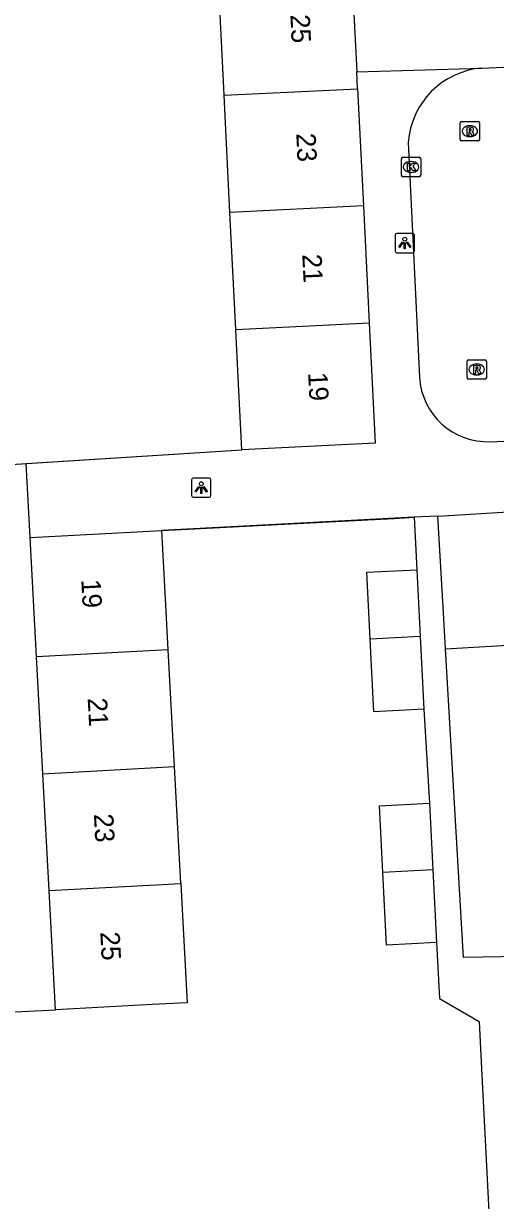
# Model space of a CAD drawing. Extents: x 161084 to 161928, y 385355 to 386522.
# Drawn here: x 161711.9 to 161736.3, y 385901.9 to 385962.6 of the extents above; entities that cross this region are included whole.
import ezdxf

# ---------------------------------------------------------------- set-up
doc = ezdxf.new("R2010")
doc.units = 0
for name, color, linetype in [('IMGEO_Kolk', 7, 'Continuous'), ('IMGEO_Lichtpunt', 7, 'Continuous'), ('IMGEO_Muur', 7, 'Continuous'), ('IMGEO_Pand', 7, 'Continuous'), ('IMGEO_Pand_nummerreeks', 7, 'Continuous'), ('IMGEO_Rijbaan_lokaal_open', 7, 'Continuous'), ('IMGEO_Rioolput', 7, 'Continuous'), ('IMGEO_Voetpad_open', 7, 'Continuous')]:
    doc.layers.add(name, color=color, linetype=linetype)

msp = doc.modelspace()

# ---------------------------------------------------------------- linework, layer by layer
at = {"layer": 'IMGEO_Kolk'}
for p, q in [((161731.426, 385954.752), (161731.426, 385955.604)), ((161731.501, 385955.678), (161732.353, 385955.678)), ((161731.914, 385955.458), (161731.939, 385955.458)), ((161732.427, 385955.604), (161732.427, 385954.752)), ((161732.353, 385954.678), (161731.501, 385954.678)), ((161731.937, 385954.898), (161731.912, 385954.898))]:
    msp.add_line(p, q, dxfattribs=at)
for points in [[(161731.426, 385954.752), (161731.426, 385955.604)], [(161731.501, 385955.678), (161732.353, 385955.678)], [(161731.747, 385955.378), (161731.87, 385955.378), (161731.87, 385955.227), (161732, 385955.378), (161732.164, 385955.378), (161732.018, 385955.227), (161732.171, 385954.978), (161732.019, 385954.978), (161731.934, 385955.142), (161731.87, 385955.075), (161731.87, 385954.978), (161731.747, 385954.978), (161731.747, 385955.378)], [(161732.427, 385955.604), (161732.427, 385954.752)], [(161732.353, 385954.678), (161731.501, 385954.678)]]:
    msp.add_lwpolyline(points, dxfattribs=at)
for centre, start, end in [((161731.503, 385955.602), 91.55205, 178.44795), ((161731.503, 385955.602), 91.55205, 178.44795), ((161732.351, 385955.602), 1.55205, 88.44795), ((161732.351, 385955.602), 1.55205, 88.44795), ((161731.503, 385954.754), 181.55205, 268.44795), ((161731.503, 385954.754), 181.55205, 268.44795), ((161732.351, 385954.754), 271.55205, 358.44795), ((161732.351, 385954.754), 271.55205, 358.44795)]:
    msp.add_arc(centre, 0.0765, start, end, dxfattribs=at)
for centre, major_axis, ratio, start_param, end_param in [((161731.913, 385955.178), (-0.387, 0.002), 0.722429, 4.712389, 7.853982), ((161731.938, 385955.178), (-0.39, 0.002), 0.717154, 1.570796, 4.712389)]:
    msp.add_ellipse(centre, major_axis=major_axis, ratio=ratio, start_param=start_param, end_param=end_param, dxfattribs=at)
at = {"layer": 'IMGEO_Lichtpunt'}
for p, q in [((161731.103, 385951.657), (161731.103, 385950.85)), ((161731.103, 385951.657), (161731.103, 385950.85)), ((161732.005, 385951.752), (161731.197, 385951.752)), ((161732.005, 385951.752), (161731.197, 385951.752)), ((161732.099, 385950.85), (161732.099, 385951.657)), ((161732.099, 385950.85), (161732.099, 385951.657)), ((161731.197, 385950.756), (161732.005, 385950.756)), ((161731.197, 385950.756), (161732.005, 385950.756)), ((161720.598, 385939.038), (161720.598, 385938.231)), ((161720.598, 385939.038), (161720.598, 385938.231)), ((161721.5, 385939.133), (161720.692, 385939.133)), ((161721.5, 385939.133), (161720.692, 385939.133)), ((161721.594, 385938.231), (161721.594, 385939.038)), ((161721.594, 385938.231), (161721.594, 385939.038)), ((161720.692, 385938.137), (161721.5, 385938.137)), ((161720.692, 385938.137), (161721.5, 385938.137))]:
    msp.add_line(p, q, dxfattribs=at)
for points in [[(161731.477, 385951.321), (161731.516, 385951.293), (161731.328, 385951.031), (161731.29, 385951.058), (161731.477, 385951.321)], [(161731.579, 385951.273), (161731.626, 385951.273), (161731.626, 385950.951), (161731.579, 385950.951), (161731.579, 385951.273)], [(161731.689, 385951.293), (161731.727, 385951.32), (161731.914, 385951.058), (161731.875, 385951.03), (161731.689, 385951.293)], [(161720.972, 385938.702), (161721.011, 385938.674), (161720.823, 385938.412), (161720.785, 385938.439), (161720.972, 385938.702)], [(161721.074, 385938.654), (161721.121, 385938.654), (161721.121, 385938.332), (161721.074, 385938.332), (161721.074, 385938.654)], [(161721.184, 385938.674), (161721.222, 385938.701), (161721.409, 385938.439), (161721.37, 385938.411), (161721.184, 385938.674)]]:
    msp.add_lwpolyline(points, dxfattribs=at)
for centre in [(161731.602, 385951.455), (161721.097, 385938.836)]:
    msp.add_circle(centre, 0.0994, dxfattribs=at)
for centre, start, end in [((161731.197, 385951.657), 90, 180), ((161731.197, 385951.657), 90, 180), ((161732.005, 385951.657), 0, 90), ((161732.005, 385951.657), 0, 90), ((161731.197, 385950.85), 180, 270), ((161731.197, 385950.85), 180, 270), ((161732.005, 385950.85), 270, 0), ((161732.005, 385950.85), 270, 360), ((161720.692, 385939.038), 90, 180), ((161720.692, 385939.038), 90, 180), ((161721.5, 385939.038), 0, 90), ((161721.5, 385939.038), 0, 90), ((161720.692, 385938.231), 180, 270), ((161720.692, 385938.231), 180, 270), ((161721.5, 385938.231), 270, 0), ((161721.5, 385938.231), 270, 360)]:
    msp.add_arc(centre, 0.0946, start, end, dxfattribs=at)
at = {"layer": 'IMGEO_Muur'}
for points in [[(161709.367, 385939.711), (161723.186, 385940.589)], [(161732.082, 385937.105), (161719.052, 385936.425)]]:
    msp.add_lwpolyline(points, dxfattribs=at)
at = {"layer": 'IMGEO_Pand'}
for points in [[(161722.278, 385958.875), (161722.259, 385959.258), (161721.97, 385965.088), (161723.866, 385965.182), (161728.859, 385965.43)], [(161728.859, 385965.43), (161729.124, 385960.088)], [(161729.167, 385959.217), (161729.124, 385960.088)], [(161722.278, 385958.875), (161729.167, 385959.217)], [(161722.578, 385952.838), (161722.278, 385958.875)], [(161729.167, 385959.217), (161729.467, 385953.18)], [(161729.467, 385953.18), (161722.578, 385952.838)], [(161722.878, 385946.8), (161722.578, 385952.838)], [(161729.467, 385953.18), (161729.767, 385947.142)], [(161722.878, 385946.8), (161729.767, 385947.142)], [(161723.186, 385940.589), (161722.967, 385945.002), (161722.878, 385946.8)], [(161729.767, 385947.142), (161730.075, 385940.931), (161723.186, 385940.589)], [(161733.317, 385937.169), (161740.301, 385937.598)], [(161733.713, 385930.325), (161733.606, 385932.178), (161733.317, 385937.169)], [(161712.258, 385936.058), (161719.052, 385936.425)], [(161719.384, 385930.266), (161719.26, 385932.569), (161719.052, 385936.425)], [(161712.59, 385929.901), (161712.258, 385936.058)], [(161729.817, 385930.826), (161729.639, 385934.269), (161732.222, 385934.402)], [(161732.222, 385934.402), (161732.4, 385930.965)], [(161732.4, 385930.965), (161729.817, 385930.826)], [(161732.4, 385930.965), (161732.594, 385927.21)], [(161719.384, 385930.266), (161712.59, 385929.901)], [(161719.71, 385924.245), (161719.384, 385930.266)], [(161732.594, 385927.21), (161730.01, 385927.079), (161729.817, 385930.826)], [(161733.713, 385930.325), (161740.721, 385930.73)], [(161712.915, 385923.88), (161712.59, 385929.901)], [(161712.915, 385923.88), (161719.71, 385924.245)], [(161720.035, 385918.223), (161719.71, 385924.245)], [(161713.24, 385917.858), (161712.915, 385923.88)], [(161730.468, 385918.783), (161730.29, 385922.226), (161732.873, 385922.359)], [(161732.873, 385922.359), (161733.051, 385918.922)], [(161733.051, 385918.922), (161730.468, 385918.783)], [(161733.245, 385915.167), (161730.661, 385915.036), (161730.468, 385918.783)], [(161733.051, 385918.922), (161733.245, 385915.167)], [(161713.24, 385917.858), (161720.035, 385918.223)], [(161720.035, 385918.223), (161720.142, 385916.24), (161720.367, 385912.065), (161718.565, 385911.968), (161713.572, 385911.698)], [(161713.572, 385911.698), (161713.24, 385917.858)]]:
    msp.add_lwpolyline(points, dxfattribs=at)
at = {"layer": 'IMGEO_Rijbaan_lokaal_open'}
for points in [[(161735.589, 385960.283), (161746.013, 385960.757), (161759.461, 385961.506)], [(161731.781, 385956.441), (161732.363, 385944.328)], [(161736.028, 385941.004), (161753.371, 385941.865)]]:
    msp.add_lwpolyline(points, dxfattribs=at)
for centre, radius, start, end in [((161735.921, 385956.145), 4.151, 94.59196, 175.91733), ((161735.889, 385944.533), 3.531, 183.32279, 272.26381)]:
    msp.add_arc(centre, radius, start, end, dxfattribs=at)
at = {"layer": 'IMGEO_Rioolput'}
for p, q in [((161734.462, 385956.598), (161734.462, 385957.45)), ((161734.537, 385957.524), (161735.389, 385957.524)), ((161734.95, 385957.304), (161734.975, 385957.304)), ((161735.463, 385957.45), (161735.463, 385956.598)), ((161735.389, 385956.524), (161734.537, 385956.524)), ((161734.973, 385956.744), (161734.948, 385956.744)), ((161734.816, 385944.303), (161734.816, 385945.155)), ((161734.891, 385945.229), (161735.743, 385945.229)), ((161735.304, 385945.009), (161735.329, 385945.009)), ((161735.817, 385945.155), (161735.817, 385944.303)), ((161735.743, 385944.229), (161734.891, 385944.229)), ((161735.327, 385944.449), (161735.302, 385944.449))]:
    msp.add_line(p, q, dxfattribs=at)
for points in [[(161734.462, 385956.598), (161734.462, 385957.45)], [(161734.537, 385957.524), (161735.389, 385957.524)], [(161735.051, 385957.222), (161734.799, 385957.224), (161734.799, 385956.824)], [(161734.799, 385956.824), (161734.923, 385956.824), (161734.923, 385956.986), (161734.934, 385956.986)], [(161734.977, 385957.143), (161734.923, 385957.143), (161734.923, 385957.062)], [(161734.923, 385957.062), (161734.975, 385957.062)], [(161734.981, 385956.957), (161735.052, 385956.824), (161735.192, 385956.824), (161735.127, 385956.95)], [(161735.463, 385957.45), (161735.463, 385956.598)], [(161735.389, 385956.524), (161734.537, 385956.524)], [(161734.816, 385944.303), (161734.816, 385945.155)], [(161734.891, 385945.229), (161735.743, 385945.229)], [(161735.405, 385944.927), (161735.153, 385944.929), (161735.153, 385944.529)], [(161735.331, 385944.848), (161735.277, 385944.848), (161735.277, 385944.767)], [(161735.817, 385945.155), (161735.817, 385944.303)], [(161735.743, 385944.229), (161734.891, 385944.229)], [(161735.153, 385944.529), (161735.277, 385944.529), (161735.277, 385944.691), (161735.288, 385944.691)], [(161735.277, 385944.767), (161735.329, 385944.767)], [(161735.335, 385944.662), (161735.406, 385944.529), (161735.546, 385944.529), (161735.481, 385944.655)]]:
    msp.add_lwpolyline(points, dxfattribs=at)
for centre, radius, start, end in [((161734.539, 385957.448), 0.0765, 91.55205, 178.44795), ((161734.539, 385957.448), 0.0765, 91.55205, 178.44795), ((161734.933, 385956.933), 0.0533, 26.02933, 88.69889), ((161734.959, 385957.251), 0.19, 274.7715, 282.96867), ((161734.983, 385957.047), 0.0964, 77.00612, 93.18647), ((161734.997, 385957.104), 0.0378, 276.66336, 79.67722), ((161735.05, 385957.112), 0.109, 350.36119, 89.41601), ((161735.048, 385957.112), 0.112, 277.58423, 350.98172), ((161735.032, 385956.897), 0.108, 29.51342, 73.79051), ((161735.387, 385957.448), 0.0765, 1.55205, 88.44795), ((161735.387, 385957.448), 0.0765, 1.55205, 88.44795), ((161734.539, 385956.6), 0.0765, 181.55205, 268.44795), ((161734.539, 385956.6), 0.0765, 181.55205, 268.44795), ((161735.387, 385956.6), 0.0765, 271.55205, 358.44795), ((161735.387, 385956.6), 0.0765, 271.55205, 358.44795), ((161734.893, 385945.153), 0.0765, 91.55205, 178.44795), ((161734.893, 385945.153), 0.0765, 91.55205, 178.44795), ((161735.337, 385944.752), 0.0964, 77.00612, 93.18647), ((161735.351, 385944.809), 0.0378, 276.66336, 79.67722), ((161735.404, 385944.817), 0.109, 350.36119, 89.41601), ((161735.741, 385945.153), 0.0765, 1.55205, 88.44795), ((161735.741, 385945.153), 0.0765, 1.55205, 88.44795), ((161734.893, 385944.305), 0.0765, 181.55205, 268.44795), ((161734.893, 385944.305), 0.0765, 181.55205, 268.44795), ((161735.287, 385944.638), 0.0533, 26.02933, 88.69889), ((161735.313, 385944.956), 0.19, 274.7715, 282.96867), ((161735.402, 385944.817), 0.112, 277.58423, 350.98172), ((161735.386, 385944.602), 0.108, 29.51342, 73.79051), ((161735.741, 385944.305), 0.0765, 271.55205, 358.44795), ((161735.741, 385944.305), 0.0765, 271.55205, 358.44795)]:
    msp.add_arc(centre, radius, start, end, dxfattribs=at)
for centre, major_axis, ratio, start_param, end_param in [((161734.949, 385957.024), (-0.387, 0.002), 0.722429, 4.712389, 7.853982), ((161734.974, 385957.024), (-0.39, 0.002), 0.717154, 1.570796, 4.712389), ((161735.303, 385944.729), (-0.387, 0.002), 0.722429, 4.712389, 7.853982), ((161735.328, 385944.729), (-0.39, 0.002), 0.717154, 1.570796, 4.712389)]:
    msp.add_ellipse(centre, major_axis=major_axis, ratio=ratio, start_param=start_param, end_param=end_param, dxfattribs=at)
at = {"layer": 'IMGEO_Voetpad_open'}
for points in [[(161729.124, 385960.088), (161735.589, 385960.283)], [(161712.058, 385939.882), (161723.186, 385940.589)], [(161709.367, 385939.711), (161712.058, 385939.882)], [(161712.258, 385936.058), (161712.058, 385939.882)], [(161719.052, 385936.425), (161730.374, 385937.016), (161731.055, 385937.051), (161732.082, 385937.105)], [(161733.317, 385937.169), (161732.082, 385937.105)], [(161732.082, 385937.105), (161732.222, 385934.402)], [(161737.636, 385914.453), (161734.633, 385914.389), (161733.713, 385930.325)], [(161732.594, 385927.21), (161732.873, 385922.359)], [(161733.245, 385915.167), (161733.394, 385912.281), (161735.445, 385911.093), (161735.553, 385908.999), (161735.966, 385900.949), (161736.24, 385895.622), (161721.928, 385894.886), (161706.118, 385894.073)], [(161707.98, 385911.429), (161713.572, 385911.698)]]:
    msp.add_lwpolyline(points, dxfattribs=at)

# ---------------------------------------------------------------- texts
at = {"layer": 'IMGEO_Pand_nummerreeks'}
for s, rotation, p in [('25', 272.84166, (161725.694, 385963.031)), ('23', 272.84152, (161725.998, 385956.906)), ('21', 272.84152, (161726.308, 385950.668)), ('19', 272.84152, (161726.611, 385944.566)), ('19', 273.08759, (161714.899, 385933.883)), ('21', 273.08759, (161715.229, 385927.771)), ('23', 273.08759, (161715.551, 385921.794)), ('25', 273.08759, (161715.88, 385915.704))]:
    msp.add_text(s, height=1, rotation=rotation, dxfattribs=at).set_placement(p)

doc.saveas('drawing.dxf')
